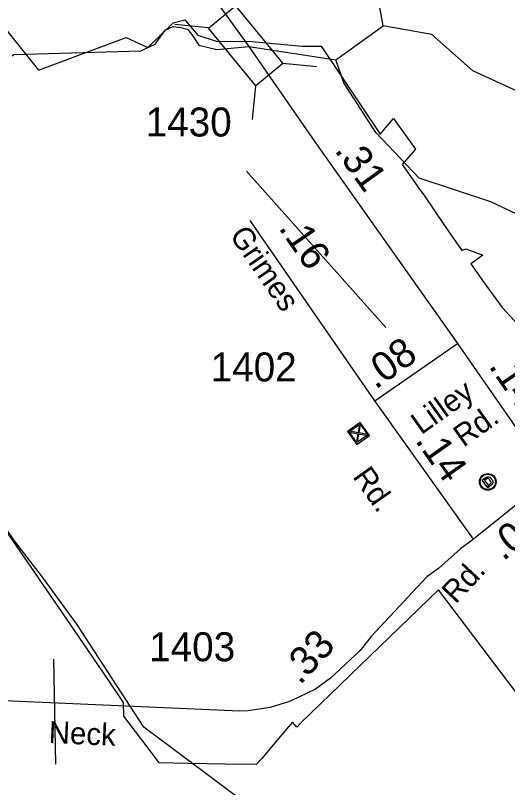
# Model space of a CAD drawing. Extents: x 2532689 to 2764727, y 536648 to 732970.
# Drawn here: x 2569815 to 2571942, y 664943 to 668275 of the extents above; entities that cross this region are included whole.
import ezdxf

# ---------------------------------------------------------------- set-up
doc = ezdxf.new("R2010")
doc.units = 0
for name, color, linetype in [('Exist Boundary Political City Limit New', 7, 'Continuous'), ('Exist Civil NCDOT Division Office Label', 7, 'Continuous'), ('Exist Civil NCDOT Garage or Maintenance Office CELL', 7, 'Continuous'), ('Exist Hydrographic Creek Single Shore', 7, 'Continuous'), ('Exist Road Primary US Mileage Hundredths English Label', 7, 'Continuous'), ('Exist Road Primary US Structure Standard Bridge CELL', 7, 'Continuous'), ('Exist Road Primary US UnDivided 4 Lane Attributed', 7, 'Continuous'), ('Exist Road Secondary Mileage Hundredths English Label', 7, 'Continuous'), ('Exist Road Secondary Type 51 Attributed', 7, 'Continuous'), ('Exist Road Secondary Type 51 Label', 7, 'Continuous'), ('Exist Road Secondary Type 51 Number Label', 7, 'Continuous'), ('Exist Utilities Electrical Transmission Line', 7, 'Continuous'), ('Map Preparation Boundary City Limit Buffer Line', 7, 'Continuous'), ('Map Preparation Longitude Latitude Lines', 7, 'Continuous')]:
    doc.layers.add(name, color=color, linetype=linetype)

msp = doc.modelspace()

# ---------------------------------------------------------------- linework, layer by layer
at = {"layer": 'Exist Boundary Political City Limit New'}
for points in [[(2569085.8, 669072.8), (2569915.2, 668037.7), (2570294, 668179.8), (2570387.2, 668136.4), (2570497.2, 668242.9), (2570547.2, 668256.1), (2570603.8, 668189.4), (2570686.8, 668162.8), (2570822, 668164.1), (2571054.5, 668142.5), (2571137, 668142.4), (2571391.5, 667762.4), (2571449.2, 667830.4), (2571543.2, 667697.6), (2571485.8, 667630.9), (2571550.8, 667539.4), (2571559, 667528.4), (2571579.2, 667500), (2571672.5, 667364.2), (2571744.5, 667260.9), (2571762, 667267.7), (2571835.5, 667239.4), (2571783.5, 667202.6), (2571841.2, 667121.4), (2571917.8, 667014.5), (2572059, 666861.5)], [(2570282, 665310.2), (2570222.5, 665397.3), (2570127.8, 665537), (2570000, 665724.2), (2569556.5, 666366.5)], [(2572650.5, 663067.4), (2572568.2, 663465.1), (2572602.5, 663526.8), (2572355.8, 663924.4), (2572734.8, 664356.2), (2571642.8, 665795.9), (2571048.2, 665221.6), (2571031.8, 665203.5), (2571011.8, 665224.9), (2570960.2, 665163.8), (2570900.2, 665092.3), (2570881, 665069.5), (2570855.5, 665042), (2570720.2, 665044.3), (2570563.2, 665047.1), (2570436.2, 665049.2), (2570412, 665082.4), (2570284.2, 665250.1), (2570282, 665310.2)]]:
    msp.add_lwpolyline(points, dxfattribs=at)
at = {"layer": 'Exist Civil NCDOT Division Office Label'}
msp.add_lwpolyline([(2571831.5, 666268.9), (2571845.2, 666279.2), (2571848.1, 666281.1), (2571851.5, 666282.6), (2571852.9, 666283), (2571854.5, 666283.3), (2571855.4, 666283.4), (2571856.8, 666283.4), (2571859, 666283.3), (2571860.5, 666283), (2571861.6, 666282.6), (2571862.5, 666282.3), (2571864.4, 666281.3), (2571866, 666280.4), (2571867.4, 666279.2), (2571868.6, 666278.2), (2571869.3, 666277.5), (2571871, 666275.6), (2571872, 666274.5), (2571872.5, 666273.9), (2571874, 666271.6), (2571875.1, 666269.9), (2571876, 666268.1), (2571876.9, 666266.1), (2571877.4, 666264.1), (2571877.7, 666262.5), (2571877.8, 666260.3), (2571877.8, 666258.9), (2571877.4, 666257.3), (2571877, 666255.5), (2571876, 666253.6), (2571875.2, 666252.2), (2571873.8, 666250.3), (2571872.6, 666249), (2571870.6, 666247.2), (2571869.2, 666246.1), (2571856.4, 666236.2), (2571858.8, 666246.7), (2571864.5, 666251.4), (2571867.8, 666254.2), (2571869.4, 666256.1), (2571870.1, 666258.2), (2571870.1, 666260.3), (2571869.8, 666262), (2571868.6, 666265), (2571865.4, 666269.6), (2571863.3, 666272), (2571862, 666273.2), (2571860, 666274.6), (2571858.2, 666275.5), (2571856.3, 666275.9), (2571855.1, 666276.1), (2571853, 666275.9), (2571851.3, 666275.1), (2571842.1, 666268.2), (2571858.8, 666246.7), (2571856.4, 666236.2), (2571858.8, 666246.7), (2571856.4, 666236.2)], close=True, dxfattribs=at)
for radius in [36, 32.6]:
    msp.add_circle((2571856.3, 666261.8), radius, dxfattribs=at)
at = {"layer": 'Exist Civil NCDOT Garage or Maintenance Office CELL'}
msp.add_lwpolyline([(2571345, 666462.5), (2571305.3, 666518.7), (2571306.1, 666509.3), (2571336.1, 666466.8), (2571300.2, 666473), (2571306.1, 666509.3), (2571305.3, 666518.7), (2571250.1, 666479.8), (2571259.8, 666480), (2571302.3, 666509.9), (2571295.7, 666473.7), (2571259.8, 666480), (2571250.1, 666479.8), (2571289.8, 666423.6), (2571288.7, 666433.3), (2571258.7, 666475.9), (2571294.9, 666469.3), (2571288.7, 666433.3), (2571289.8, 666423.6), (2571345, 666462.5), (2571335.7, 666462.6), (2571293.2, 666432.6), (2571299.4, 666468.5), (2571335.7, 666462.6)], close=True, dxfattribs=at)
at = {"layer": 'Exist Hydrographic Creek Single Shore'}
msp.add_line((2571200, 668083.6), (2571404.8, 668229.8), dxfattribs=at)
for points in [[(2571404.8, 668229.8), (2571358.9, 668477.4), (2571202.8, 668766.6), (2571196.9, 669075), (2571162.8, 669139.2)], [(2569801.1, 668100.4), (2569807.9, 668106), (2570357.8, 668122), (2570418.4, 668150.2), (2570462.9, 668210.8), (2570496.2, 668227), (2570530.5, 668221.9), (2570559.8, 668213.9), (2570580, 668188.6), (2570607.3, 668146.2), (2570685, 668127), (2570824.4, 668141.2), (2571200, 668083.6)], [(2572638.8, 667810.2), (2572462.9, 667816.3), (2572286.9, 667878.1), (2572035.9, 667923.7), (2571791.9, 668035.4), (2571614, 668192.3), (2571404.8, 668229.8)], [(2573163.9, 666954.9), (2572699.9, 667205.4), (2572207, 667310.1), (2571869.9, 667470.5), (2571559.8, 667572.9), (2571372.8, 667768.8), (2571234.8, 667983.3), (2571200, 668083.6)]]:
    msp.add_lwpolyline(points, dxfattribs=at)
at = {"layer": 'Exist Road Primary US Structure Standard Bridge CELL'}
for p, q in [((2570650.1, 668220.7), (2570503.7, 668235)), ((2571117, 668052.6), (2570970.5, 668066.9)), ((2570840, 667824.9), (2570854.3, 667971.3))]:
    msp.add_line(p, q, dxfattribs=at)
msp.add_lwpolyline([(2570854.3, 667971.3), (2570649.6, 668220.2), (2570765.9, 668315.8), (2570970.5, 668066.9)], close=True, dxfattribs=at)
at = {"layer": 'Exist Road Primary US UnDivided 4 Lane Attributed'}
msp.add_line((2571725.7, 666858.7), (2572126.9, 666280.9), dxfattribs=at)
for points in [[(2569761.5, 669426.7), (2570039.2, 669120.7), (2570211.9, 668918.7), (2570285.1, 668837.9), (2570444.2, 668651.1), (2570518.9, 668557.2), (2570579.5, 668479.4), (2570824.4, 668141.2)], [(2570824.4, 668141.2), (2571109.2, 667729.1), (2571725.7, 666858.7)]]:
    msp.add_lwpolyline(points, dxfattribs=at)
at = {"layer": 'Exist Road Secondary Type 51 Attributed'}
for p, q in [((2571368.2, 666611.3), (2570830.1, 667390)), ((2571368.2, 666611.3), (2571725.7, 666858.7)), ((2571794.3, 666014.5), (2571368.2, 666611.3)), ((2572126.9, 666280.9), (2571794.3, 666014.5))]:
    msp.add_line(p, q, dxfattribs=at)
for points in [[(2571794.3, 666014.5), (2571738.8, 665973.1), (2571643.9, 665888.2), (2571592.4, 665851.4)], [(2571592.4, 665851.4), (2571352.2, 665594.6), (2571304.7, 665534.7), (2571176.8, 665415.3), (2571111.4, 665367), (2571040.3, 665332.9), (2570994.9, 665313), (2570915.3, 665287.5), (2570820.9, 665274.4), (2570785.6, 665272.8), (2569307.5, 665337.3), (2569011.1, 665347.1)]]:
    msp.add_lwpolyline(points, dxfattribs=at)
at = {"layer": 'Exist Road Secondary Type 51 Number Label'}
msp.add_line((2570814.4, 667602.2), (2571415.5, 666927.8), dxfattribs=at)
at = {"layer": 'Exist Utilities Electrical Transmission Line'}
msp.add_lwpolyline([(2573869, 662539.2), (2573739.4, 662626.8), (2573305.1, 662942.1), (2572947.8, 663221.2), (2572242.2, 663805.6), (2570370.7, 665202.9), (2570080.2, 665647.2), (2569932.1, 665850.3), (2569811.2, 666007.9), (2568526.5, 667863), (2567522.6, 669395.3), (2567046.9, 670188.3), (2566064.9, 671721.1), (2565805.5, 672103.9), (2564801.1, 673644.3), (2563109.8, 676365.4), (2562669.9, 677174.9), (2562227.1, 678962.3), (2561965.5, 679343.1), (2561950.4, 679811), (2561856.5, 680727.1), (2561801.9, 681160.2), (2561756.9, 681613.1), (2561725.9, 682070.5)], dxfattribs=at)
at = {"layer": 'Map Preparation Boundary City Limit Buffer Line'}
for points in [[(2569085.8, 669072.8), (2569915.2, 668037.7), (2570294, 668179.8), (2570387.2, 668136.4), (2570497.2, 668242.9), (2570547.2, 668256.1), (2570603.8, 668189.4), (2570686.8, 668162.8), (2570822, 668164.1), (2571054.5, 668142.5), (2571137, 668142.4), (2571391.5, 667762.4), (2571449.2, 667830.4), (2571543.2, 667697.6), (2571485.8, 667630.9), (2571550.8, 667539.4), (2571559, 667528.4), (2571579.2, 667500), (2571672.5, 667364.2), (2571744.5, 667260.9), (2571762, 667267.7), (2571835.5, 667239.4), (2571783.5, 667202.6), (2571841.2, 667121.4), (2571917.8, 667014.5), (2572059, 666861.5)], [(2570282, 665310.2), (2570222.5, 665397.3), (2570127.8, 665537), (2570000, 665724.2), (2569556.5, 666366.5)], [(2572650.5, 663067.4), (2572568.2, 663465.1), (2572602.5, 663526.8), (2572355.8, 663924.4), (2572734.8, 664356.2), (2571642.8, 665795.9), (2571048.2, 665221.6), (2571031.8, 665203.5), (2571011.8, 665224.9), (2570960.2, 665163.8), (2570900.2, 665092.3), (2570881, 665069.5), (2570855.5, 665042), (2570720.2, 665044.3), (2570563.2, 665047.1), (2570436.2, 665049.2), (2570412, 665082.4), (2570284.2, 665250.1), (2570282, 665310.2)]]:
    msp.add_lwpolyline(points, dxfattribs=at)
at = {"layer": 'Map Preparation Longitude Latitude Lines'}
msp.add_line((2569990.5, 665043.5), (2569981.7, 665496.7), dxfattribs=at)

# ---------------------------------------------------------------- texts
at = {"layer": 'Exist Road Primary US Mileage Hundredths English Label'}
for s, rotation, p in [('.31', 305.7388, (2571191.4, 667692.1)), ('.14', 304.369, (2571857.8, 666761.2))]:
    msp.add_text(s, height=125, rotation=rotation, dxfattribs=at).set_placement(p)
at = {"layer": 'Exist Road Secondary Mileage Hundredths English Label'}
for s, rotation, p in [('.16', 304.6247, (2570949.7, 667357.6)), ('.08', 35.4856, (2571370.8, 666658.1)), ('.14', 305.189, (2571539.8, 666439.8)), ('.08', 37.3581, (2571922.4, 665917.5)), ('.33', 46.9638, (2571044.8, 665381.7))]:
    msp.add_text(s, height=125, rotation=rotation, dxfattribs=at).set_placement(p)
at = {"layer": 'Exist Road Secondary Type 51 Label'}
for s, rotation, p in [('Grimes ', 304.6847, (2570737.8, 667325.1)), ('Lilley', 35.5456, (2571568.6, 666462.7)), ('Rd.', 35.5456, (2571751.6, 666408.7)), ('Rd.', 305.249, (2571269.6, 666284)), ('Rd.', 46.9253, (2571717.5, 665731.7)), ('Neck', 357.5534, (2569957.9, 665134.9))]:
    msp.add_text(s, height=95, rotation=rotation, dxfattribs=at).set_placement(p)
at = {"layer": 'Exist Road Secondary Type 51 Number Label'}
for s, p in [('1430', (2570378, 667752.4)), ('1402', (2570658.7, 666695.6)), ('1403', (2570393, 665488.1))]:
    msp.add_text(s, height=125, rotation=359.94, dxfattribs=at).set_placement(p)

doc.saveas('drawing.dxf')
